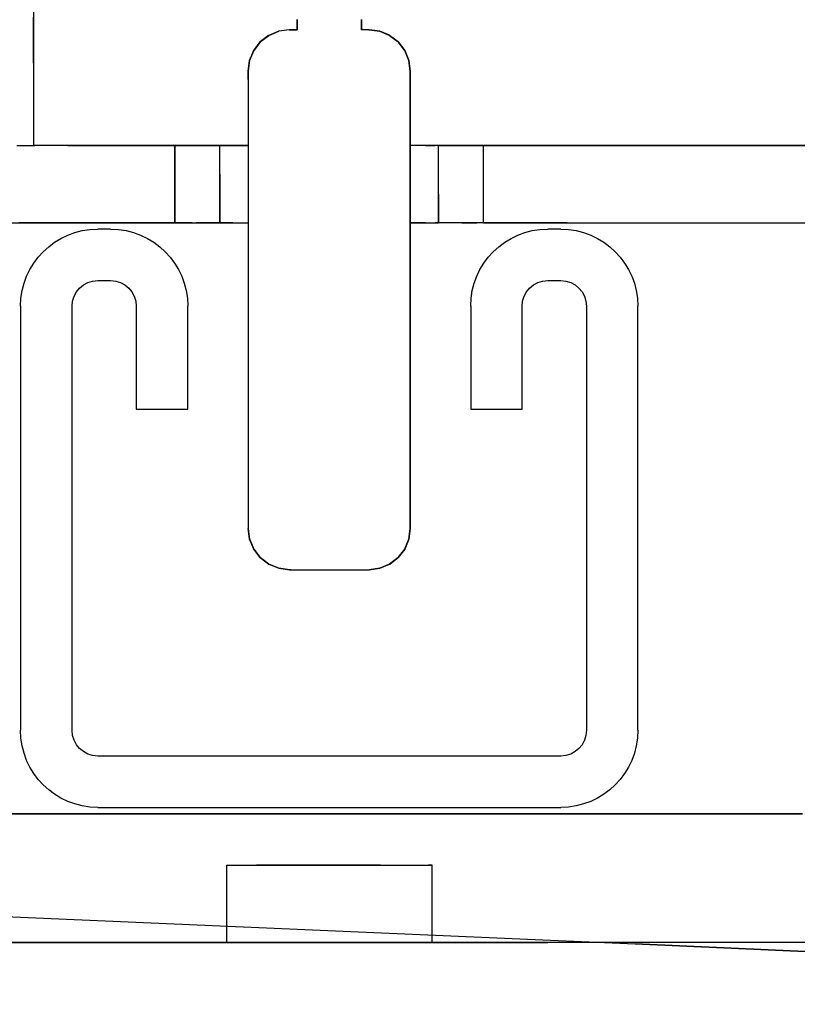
# Model space of a CAD drawing. Extents: x -805 to 3526, y -961 to 1039.
# Tile 336 of 473: x 1259.9025 to 1259.9327, y 36.5614 to 36.5997. Entities that reach past the tile are written whole.
import ezdxf
from ezdxf import colors
from ezdxf.entities.mleader import LeaderData, LeaderLine
from ezdxf.math import Vec2, Vec3

# ---------------------------------------------------------------- set-up
doc = ezdxf.new("R2010")
doc.units = 0
doc.linetypes.add('AUSGEZOGEN', pattern=[2, 1, 1])
doc.layers.get('0').update_dxf_attribs({"color": 251})
doc.layers.add('TTK-B-Bestand', color=252, linetype='Continuous', lineweight=35)
doc.layers.add('TTK-P-Treppe unten', color=12, linetype='Continuous', lineweight=25)
for name, color, linetype in [('TTK-P-Abbruch', 40, 'Continuous'), ('TTK-P-Aufzug', 251, 'Continuous'), ('TTK-P-Bahnsteig', 12, 'Continuous'), ('TTK-P-TEXT', 12, 'AUSGEZOGEN'), ('TTK-P-Verm', 251, 'Continuous')]:
    doc.layers.add(name, color=color, linetype=linetype)
doc.styles.add('AKG DIN 6776', font='AKG_DIN67.TTF')
doc.dimstyles.new('TTK', dxfattribs={"dimtxt": 2.5, "dimasz": 2.5, "dimexe": 3.5, "dimexo": 0.1, "dimgap": 1, "dimtad": 1, "dimzin": 0, "dimtxsty": 'AKG DIN 6776', "dimblk": 'OBLIQUE', "dimcen": -0.09, "dimdle": 3, "dimclrd": 256, "dimclre": 256, "dimclrt": 256, "dimadec": 3, "dimazin": 0, "dimtfac": 1, "dimtofl": 0, "dimtmove": 0, "dimatfit": 3, "dimldrblk": 'OBLIQUE', "dimfxl": 7, "dimfxlon": 1, "dimtolj": 1, "dimtzin": 0, "dimlwd": -1, "dimlwe": -1, "dimarcsym": 0})
doc.dimstyles.new('TTK$6', dxfattribs={"dimtxt": 2.5, "dimasz": 2.5, "dimexe": 3.5, "dimexo": 0.1, "dimgap": 1, "dimtad": 1, "dimzin": 0, "dimtxsty": 'AKG DIN 6776', "dimblk": 'OBLIQUE', "dimcen": -0.09, "dimdle": 3, "dimse1": 1, "dimse2": 1, "dimclrd": 256, "dimclre": 256, "dimclrt": 256, "dimadec": 3, "dimazin": 0, "dimtfac": 1, "dimtofl": 0, "dimtmove": 0, "dimatfit": 3, "dimldrblk": 'OBLIQUE', "dimfxl": 7, "dimfxlon": 1, "dimtolj": 1, "dimtzin": 0, "dimlwd": -1, "dimlwe": -1, "dimarcsym": 0})

# ---------------------------------------------------------------- blocks, each defined once
blk = doc.blocks.new('_None')
blk = doc.blocks.new('*D549')
at = {"layer": 'DEFPOINTS', "color": 0}
for p in [(1594.653013, 36.73973), (1594.306234, 36.575236), (8.223304, 0)]:
    blk.add_point(p, dxfattribs=at)
at = {"layer": 'TTK-B-Bestand', "insert": (1594.109263, 36.98348), "char_height": 0.25, "attachment_point": 5, "style": 'AKG DIN 6776'}
blk.add_mtext('\\A1;36,588', dxfattribs=at)
blk = doc.blocks.new('_OBLIQUE')
at = {"color": 0, "linetype": 'ByBlock'}
blk.add_line((-0.5, -0.5), (0.5, 0.5), dxfattribs=at)
blk = doc.blocks.new('*D548')
at = {"layer": 'DEFPOINTS', "color": 0}
for p in [(1585.536598, 36.770612), (1585.045877, 36.613991), (-0.868111, 0.030883)]:
    blk.add_point(p, dxfattribs=at)
at = {"layer": 'TTK-B-Bestand', "insert": (1585.017848, 37.014362), "char_height": 0.25, "attachment_point": 5, "style": 'AKG DIN 6776'}
blk.add_mtext('\\A1;36,621', dxfattribs=at)
blk = doc.blocks.new('*D645')
at = {"layer": 'DEFPOINTS', "color": 0}
for p in [(1259.798085, 39.345554), (1259.498085, 36.033104), (1259.798085, 36.033104)]:
    blk.add_point(p, dxfattribs=at)
at = {"layer": 'TTK-P-Verm'}
for p, q in [((1259.498085, 38.645554), (1259.498085, 39.695554)), ((1259.798085, 38.645554), (1259.798085, 39.695554)), ((1259.198085, 39.345554), (1260.098085, 39.345554))]:
    blk.add_line(p, q, dxfattribs=at)
at = {"layer": 'TTK-P-Verm', "xscale": 0.25, "yscale": 0.25, "zscale": 0.25, "rotation": 180}
blk.add_blockref('_OBLIQUE', (1259.498085, 39.345554), dxfattribs=at)
at = {"layer": 'TTK-P-Verm', "xscale": 0.25, "yscale": 0.25, "zscale": 0.25}
blk.add_blockref('_OBLIQUE', (1259.798085, 39.345554), dxfattribs=at)
at = {"layer": 'TTK-P-Verm', "insert": (1259.648085, 39.58688), "char_height": 0.25, "attachment_point": 5, "style": 'AKG DIN 6776', "bg_fill": 3, "box_fill_scale": 1.1, "bg_fill_color": 256, "bg_fill_true_color": 13158600, "bg_fill_transparency": 0}
blk.add_mtext('\\A1;30', dxfattribs=at)
blk = doc.blocks.new('*D644')
at = {"layer": 'DEFPOINTS', "color": 0}
for p in [(1262.498085, 39.345554), (1259.798085, 39.284277), (1262.498085, 35.726621)]:
    blk.add_point(p, dxfattribs=at)
at = {"layer": 'TTK-P-Treppe unten'}
for p, q in [((1259.798085, 39.294277), (1259.798085, 39.695554)), ((1262.498085, 38.645554), (1262.498085, 39.695554)), ((1259.498085, 39.345554), (1262.798085, 39.345554))]:
    blk.add_line(p, q, dxfattribs=at)
at = {"layer": 'TTK-P-Treppe unten', "xscale": 0.25, "yscale": 0.25, "zscale": 0.25, "rotation": 180}
blk.add_blockref('_OBLIQUE', (1259.798085, 39.345554), dxfattribs=at)
at = {"layer": 'TTK-P-Treppe unten', "xscale": 0.25, "yscale": 0.25, "zscale": 0.25}
blk.add_blockref('_OBLIQUE', (1262.498085, 39.345554), dxfattribs=at)
at = {"layer": 'TTK-P-Treppe unten', "insert": (1261.148085, 39.589434), "char_height": 0.25, "attachment_point": 5, "style": 'AKG DIN 6776', "bg_fill": 3, "box_fill_scale": 1.1, "bg_fill_color": 256, "bg_fill_true_color": 13158600, "bg_fill_transparency": 0}
blk.add_mtext('\\A1;2,70', dxfattribs=at)
blk = doc.blocks.new('*D536')
at = {"layer": 'DEFPOINTS', "color": 0}
for p in [(1593.426387, 36.652234), (1593.909511, 36.652234), (733.065924, 0.107127)]:
    blk.add_point(p, dxfattribs=at)
at = {"layer": 'TTK-P-TEXT', "insert": (1594.453782, 36.895984), "char_height": 0.25, "attachment_point": 5, "style": 'AKG DIN 6776'}
blk.add_mtext('\\A1;36,589', dxfattribs=at)
blk = doc.blocks.new('STS26_1000_2100 - STS26_1000_2100-V1-41')
for p, q in [((1189.623, 5210), (1189.623, 4960)), ((1176.873, 4964.9), (1176.873, 4964.5)), ((1176.873, 4964.9), (1176.873, 4964.507)), ((1176.873, 4964.5), (1176.873, 4964.9)), ((1179.373, 4964.9), (1179.373, 4964.893)), ((1179.373, 4964.9), (1179.373, 4964.5)), ((1179.373, 4964.5), (1179.373, 4964.9)), ((1179.373, 4964.893), (1179.373, 4964.5)), ((1189.623, 4963.206), (1189.623, 4965)), ((1176.159, 4964.445), (1176.573, 4964.5)), ((1176.573, 4964.5), (1176.159, 4964.445)), ((1176.166, 4964.446), (1176.573, 4964.5)), ((1176.573, 4964.5), (1176.873, 4964.5)), ((1176.573, 4964.5), (1176.873, 4964.5)), ((1176.578, 4964.5), (1176.573, 4964.5)), ((1176.578, 4964.5), (1176.873, 4964.5)), ((1176.873, 4964.507), (1176.873, 4964.5)), ((1179.673, 4964.5), (1179.373, 4964.5)), ((1179.378, 4964.5), (1179.373, 4964.5)), ((1179.673, 4964.5), (1179.373, 4964.5)), ((1179.378, 4964.5), (1179.673, 4964.5)), ((1179.673, 4964.5), (1180.087, 4964.445)), ((1179.673, 4964.5), (1179.68, 4964.499)), ((1179.673, 4964.5), (1180.087, 4964.445)), ((1179.68, 4964.499), (1180.087, 4964.445)), ((1175.773, 4964.286), (1175.441, 4964.031)), ((1175.441, 4964.031), (1175.773, 4964.286)), ((1175.441, 4964.031), (1175.773, 4964.286)), ((1175.441, 4964.031), (1175.773, 4964.286)), ((1175.441, 4964.031), (1175.773, 4964.286)), ((1175.773, 4964.286), (1175.441, 4964.031)), ((1175.447, 4964.036), (1175.773, 4964.286)), ((1175.773, 4964.286), (1176.159, 4964.445)), ((1176.159, 4964.445), (1175.773, 4964.286)), ((1175.78, 4964.289), (1175.773, 4964.286)), ((1175.78, 4964.289), (1176.159, 4964.445)), ((1176.166, 4964.446), (1176.159, 4964.445)), ((1180.087, 4964.445), (1180.473, 4964.286)), ((1180.473, 4964.286), (1180.087, 4964.445)), ((1180.094, 4964.443), (1180.087, 4964.445)), ((1180.094, 4964.443), (1180.473, 4964.286)), ((1180.804, 4964.031), (1180.473, 4964.286)), ((1180.804, 4964.031), (1180.473, 4964.286)), ((1180.473, 4964.286), (1180.804, 4964.031)), ((1180.473, 4964.286), (1180.804, 4964.031)), ((1180.473, 4964.286), (1180.804, 4964.031)), ((1180.804, 4964.031), (1180.473, 4964.286)), ((1180.479, 4964.281), (1180.473, 4964.286)), ((1180.479, 4964.281), (1180.804, 4964.031)), ((1175.187, 4963.7), (1175.441, 4964.031)), ((1175.187, 4963.7), (1175.441, 4964.031)), ((1175.187, 4963.7), (1175.441, 4964.031)), ((1175.187, 4963.7), (1175.441, 4964.031)), ((1175.187, 4963.7), (1175.441, 4964.031)), ((1175.441, 4964.031), (1175.187, 4963.7)), ((1175.192, 4963.706), (1175.441, 4964.031)), ((1175.447, 4964.036), (1175.441, 4964.031)), ((1181.058, 4963.7), (1180.804, 4964.031)), ((1181.058, 4963.7), (1180.804, 4964.031)), ((1180.804, 4964.031), (1181.058, 4963.7)), ((1180.804, 4964.031), (1181.058, 4963.7)), ((1180.804, 4964.031), (1181.058, 4963.7)), ((1181.058, 4963.7), (1180.804, 4964.031)), ((1180.809, 4964.025), (1180.804, 4964.031)), ((1180.809, 4964.025), (1181.058, 4963.7)), ((1175.187, 4963.7), (1175.027, 4963.314)), ((1175.027, 4963.314), (1175.187, 4963.7)), ((1175.027, 4963.314), (1175.187, 4963.7)), ((1175.027, 4963.314), (1175.187, 4963.7)), ((1175.027, 4963.314), (1175.187, 4963.7)), ((1175.187, 4963.7), (1175.027, 4963.314)), ((1175.03, 4963.321), (1175.187, 4963.7)), ((1175.192, 4963.706), (1175.187, 4963.7)), ((1181.218, 4963.314), (1181.058, 4963.7)), ((1181.218, 4963.314), (1181.058, 4963.7)), ((1181.058, 4963.7), (1181.218, 4963.314)), ((1181.058, 4963.7), (1181.218, 4963.314)), ((1181.058, 4963.7), (1181.218, 4963.314)), ((1181.218, 4963.314), (1181.058, 4963.7)), ((1181.061, 4963.693), (1181.058, 4963.7)), ((1181.061, 4963.693), (1181.218, 4963.314)), ((1174.973, 4962.9), (1175.027, 4963.314)), ((1174.973, 4962.9), (1175.027, 4963.314)), ((1174.973, 4962.9), (1175.027, 4963.314)), ((1175.027, 4963.314), (1174.973, 4962.9)), ((1174.973, 4962.9), (1175.027, 4963.314)), ((1174.973, 4962.9), (1175.027, 4963.314)), ((1174.974, 4962.908), (1175.027, 4963.314)), ((1175.03, 4963.321), (1175.027, 4963.314)), ((1181.273, 4962.9), (1181.218, 4963.314)), ((1181.273, 4962.9), (1181.218, 4963.314)), ((1181.273, 4962.9), (1181.218, 4963.314)), ((1181.218, 4963.314), (1181.273, 4962.9)), ((1181.273, 4962.9), (1181.218, 4963.314)), ((1181.273, 4962.9), (1181.218, 4963.314)), ((1181.219, 4963.307), (1181.218, 4963.314)), ((1181.219, 4963.307), (1181.273, 4962.9)), ((1189.623, 4963.206), (1189.623, 4960)), ((1174.973, 4962.9), (1174.974, 4962.908)), ((1174.973, 4962.9), (1174.973, 4945.1)), ((1174.973, 4945.1), (1174.973, 4962.9)), ((1174.973, 4945.427), (1174.973, 4962.9)), ((1181.273, 4962.9), (1181.273, 4945.1)), ((1181.273, 4962.9), (1181.273, 4945.1)), ((1181.273, 4962.573), (1181.273, 4962.9)), ((1181.273, 4962.573), (1181.273, 4945.1)), ((1173.873, 4960), (1157.223, 4960)), ((1157.223, 4960), (1173.873, 4960)), ((1157.223, 4960), (1166.325, 4960)), ((1166.325, 4960), (1172.424, 4960)), ((1172.123, 4957), (1172.123, 4960)), ((1172.123, 4957), (1172.123, 4960)), ((1172.424, 4960), (1172.944, 4960)), ((1172.944, 4960), (1173.308, 4960)), ((1173.308, 4960), (1173.873, 4960)), ((1173.873, 4960), (1174, 4960)), ((1173.873, 4958.115), (1173.873, 4960)), ((1173.873, 4960), (1174, 4960)), ((1173.873, 4957), (1173.873, 4960)), ((1174.374, 4960), (1174, 4960)), ((1174, 4960), (1174.374, 4960)), ((1174.374, 4960), (1174.973, 4960)), ((1174.374, 4960), (1174.973, 4960)), ((1181.273, 4960), (1181.871, 4960)), ((1181.871, 4960), (1181.273, 4960)), ((1181.871, 4960), (1182.245, 4960)), ((1182.245, 4960), (1181.871, 4960)), ((1182.245, 4960), (1182.373, 4960)), ((1182.373, 4960), (1182.245, 4960)), ((1182.373, 4958.885), (1182.373, 4960)), ((1188.023, 4960), (1182.373, 4960)), ((1182.373, 4960), (1188.023, 4960)), ((1182.937, 4960), (1182.373, 4960)), ((1182.373, 4957), (1182.373, 4960)), ((1183.301, 4960), (1182.937, 4960)), ((1185.855, 4960), (1183.301, 4960)), ((1184.123, 4960), (1184.123, 4957)), ((1184.123, 4957), (1184.123, 4960)), ((1188.023, 4960), (1185.855, 4960)), ((1188.023, 4960), (1188.437, 4960)), ((1188.023, 4960), (1188.437, 4960)), ((1188.286, 4960), (1188.023, 4960)), ((1188.286, 4960), (1188.437, 4960)), ((1188.437, 4960), (1188.823, 4960)), ((1188.437, 4960), (1188.823, 4960)), ((1188.437, 4960), (1189.194, 4960)), ((1188.823, 4960), (1189.154, 4960)), ((1188.823, 4960), (1189.154, 4960)), ((1189.154, 4960), (1189.408, 4960)), ((1189.154, 4960), (1189.408, 4960)), ((1189.194, 4960), (1189.623, 4960)), ((1189.408, 4960), (1189.568, 4960)), ((1189.408, 4960), (1189.568, 4960)), ((1189.623, 4960), (1189.568, 4960)), ((1189.861, 4960), (1189.568, 4960)), ((1189.861, 4960), (1189.568, 4960)), ((1189.623, 4960), (1189.568, 4960)), ((1190.274, 4960), (1189.861, 4960)), ((1190.274, 4960), (1189.861, 4960)), ((1182.373, 4958.885), (1182.373, 4957)), ((1173.873, 4958.115), (1173.873, 4957)), ((1172.123, 4957), (1157.223, 4957)), ((1168.225, 4957), (1157.223, 4957)), ((1172.123, 4957), (1157.223, 4957)), ((1168.865, 4957), (1168.225, 4957)), ((1168.865, 4957), (1172.787, 4957)), ((1172.123, 4957), (1172.382, 4957)), ((1172.123, 4957), (1172.382, 4957)), ((1172.971, 4957), (1172.382, 4957)), ((1172.971, 4957), (1172.382, 4957)), ((1172.787, 4957), (1172.944, 4957)), ((1172.944, 4957), (1173.308, 4957)), ((1172.971, 4957), (1173.873, 4957)), ((1172.971, 4957), (1173.873, 4957)), ((1173.308, 4957), (1173.873, 4957)), ((1173.873, 4957), (1174, 4957)), ((1174, 4957), (1173.873, 4957)), ((1174.374, 4957), (1174, 4957)), ((1174.374, 4957), (1174, 4957)), ((1174.973, 4957), (1174.374, 4957)), ((1174.374, 4957), (1174.973, 4957)), ((1181.871, 4957), (1181.273, 4957)), ((1181.871, 4957), (1181.273, 4957)), ((1181.871, 4957), (1182.245, 4957)), ((1182.245, 4957), (1181.871, 4957)), ((1182.245, 4957), (1182.373, 4957)), ((1182.373, 4957), (1182.245, 4957)), ((1182.373, 4957), (1183.275, 4957)), ((1182.373, 4957), (1182.937, 4957)), ((1183.275, 4957), (1182.373, 4957)), ((1182.937, 4957), (1183.301, 4957)), ((1183.863, 4957), (1183.275, 4957)), ((1183.863, 4957), (1183.275, 4957)), ((1183.458, 4957), (1183.301, 4957)), ((1183.458, 4957), (1190.192, 4957)), ((1183.863, 4957), (1184.123, 4957)), ((1184.123, 4957), (1183.863, 4957)), ((1194.674, 4957), (1184.123, 4957)), ((1194.674, 4957), (1184.123, 4957)), ((1169.123, 4956.75), (1169.623, 4956.75)), ((1186.623, 4956.75), (1187.123, 4956.75)), ((1169.623, 4954.75), (1169.123, 4954.75)), ((1187.123, 4954.75), (1186.623, 4954.75)), ((1166.123, 4937.25), (1166.123, 4953.75)), ((1168.123, 4953.75), (1168.123, 4937.25)), ((1170.623, 4949.75), (1170.623, 4953.75)), ((1172.623, 4953.75), (1172.623, 4949.75)), ((1183.623, 4949.75), (1183.623, 4953.75)), ((1185.623, 4953.75), (1185.623, 4949.75)), ((1188.123, 4937.25), (1188.123, 4953.75)), ((1190.123, 4953.75), (1190.123, 4937.25)), ((1172.623, 4949.75), (1170.623, 4949.75)), ((1185.623, 4949.75), (1183.623, 4949.75)), ((1174.973, 4945.427), (1174.973, 4945.1)), ((1175.027, 4944.686), (1174.973, 4945.1)), ((1175.027, 4944.686), (1174.973, 4945.1)), ((1174.973, 4945.1), (1175.027, 4944.686)), ((1174.973, 4945.1), (1175.027, 4944.686)), ((1174.973, 4945.1), (1175.027, 4944.686)), ((1174.973, 4945.1), (1175.027, 4944.686)), ((1175.027, 4944.686), (1174.973, 4945.1)), ((1174.973, 4945.1), (1175.027, 4944.686)), ((1175.027, 4944.686), (1174.973, 4945.1)), ((1174.973, 4945.1), (1175.027, 4944.686)), ((1175.027, 4944.686), (1174.973, 4945.1)), ((1174.973, 4945.1), (1175.027, 4944.686)), ((1174.973, 4945.1), (1175.027, 4944.686)), ((1174.973, 4945.1), (1175.027, 4944.686)), ((1175.026, 4944.693), (1174.973, 4945.1)), ((1181.218, 4944.686), (1181.273, 4945.1)), ((1181.218, 4944.686), (1181.273, 4945.1)), ((1181.273, 4945.1), (1181.218, 4944.686)), ((1181.273, 4945.1), (1181.218, 4944.686)), ((1181.273, 4945.1), (1181.218, 4944.686)), ((1181.273, 4945.1), (1181.218, 4944.686)), ((1181.218, 4944.686), (1181.273, 4945.1)), ((1181.273, 4945.1), (1181.218, 4944.686)), ((1181.218, 4944.686), (1181.273, 4945.1)), ((1181.273, 4945.1), (1181.218, 4944.686)), ((1181.218, 4944.686), (1181.273, 4945.1)), ((1181.273, 4945.1), (1181.218, 4944.686)), ((1181.273, 4945.1), (1181.218, 4944.686)), ((1181.273, 4945.1), (1181.218, 4944.686)), ((1181.272, 4945.092), (1181.218, 4944.686)), ((1181.273, 4945.1), (1181.272, 4945.092)), ((1175.026, 4944.693), (1175.027, 4944.686)), ((1175.027, 4944.686), (1175.187, 4944.3)), ((1175.027, 4944.686), (1175.187, 4944.3)), ((1175.187, 4944.3), (1175.027, 4944.686)), ((1175.187, 4944.3), (1175.027, 4944.686)), ((1175.027, 4944.686), (1175.187, 4944.3)), ((1175.027, 4944.686), (1175.187, 4944.3)), ((1175.187, 4944.3), (1175.027, 4944.686)), ((1175.187, 4944.3), (1175.027, 4944.686)), ((1175.027, 4944.686), (1175.187, 4944.3)), ((1175.027, 4944.686), (1175.187, 4944.3)), ((1175.027, 4944.686), (1175.187, 4944.3)), ((1175.187, 4944.3), (1175.027, 4944.686)), ((1175.187, 4944.3), (1175.027, 4944.686)), ((1175.027, 4944.686), (1175.187, 4944.3)), ((1175.184, 4944.307), (1175.027, 4944.686)), ((1181.218, 4944.686), (1181.058, 4944.3)), ((1181.218, 4944.686), (1181.058, 4944.3)), ((1181.218, 4944.686), (1181.058, 4944.3)), ((1181.218, 4944.686), (1181.058, 4944.3)), ((1181.218, 4944.686), (1181.058, 4944.3)), ((1181.218, 4944.686), (1181.058, 4944.3)), ((1181.218, 4944.686), (1181.058, 4944.3)), ((1181.058, 4944.3), (1181.218, 4944.686)), ((1181.218, 4944.686), (1181.058, 4944.3)), ((1181.058, 4944.3), (1181.218, 4944.686)), ((1181.218, 4944.686), (1181.058, 4944.3)), ((1181.218, 4944.686), (1181.058, 4944.3)), ((1181.218, 4944.686), (1181.058, 4944.3)), ((1181.058, 4944.3), (1181.218, 4944.686)), ((1181.215, 4944.679), (1181.058, 4944.3)), ((1181.215, 4944.679), (1181.218, 4944.686)), ((1175.184, 4944.307), (1175.187, 4944.3)), ((1175.187, 4944.3), (1175.441, 4943.969)), ((1175.187, 4944.3), (1175.441, 4943.969)), ((1175.441, 4943.969), (1175.187, 4944.3)), ((1175.441, 4943.969), (1175.187, 4944.3)), ((1175.187, 4944.3), (1175.441, 4943.969)), ((1175.187, 4944.3), (1175.441, 4943.969)), ((1175.441, 4943.969), (1175.187, 4944.3)), ((1175.441, 4943.969), (1175.187, 4944.3)), ((1175.187, 4944.3), (1175.441, 4943.969)), ((1175.187, 4944.3), (1175.441, 4943.969)), ((1175.187, 4944.3), (1175.441, 4943.969)), ((1175.441, 4943.969), (1175.187, 4944.3)), ((1175.441, 4943.969), (1175.187, 4944.3)), ((1175.187, 4944.3), (1175.441, 4943.969)), ((1175.437, 4943.975), (1175.187, 4944.3)), ((1181.058, 4944.3), (1180.804, 4943.969)), ((1181.058, 4944.3), (1180.804, 4943.969)), ((1181.058, 4944.3), (1180.804, 4943.969)), ((1181.058, 4944.3), (1180.804, 4943.969)), ((1181.058, 4944.3), (1180.804, 4943.969)), ((1181.058, 4944.3), (1180.804, 4943.969)), ((1181.058, 4944.3), (1180.804, 4943.969)), ((1180.804, 4943.969), (1181.058, 4944.3)), ((1181.058, 4944.3), (1180.804, 4943.969)), ((1180.804, 4943.969), (1181.058, 4944.3)), ((1181.058, 4944.3), (1180.804, 4943.969)), ((1181.058, 4944.3), (1180.804, 4943.969)), ((1181.058, 4944.3), (1180.804, 4943.969)), ((1180.804, 4943.969), (1181.058, 4944.3)), ((1181.054, 4944.294), (1180.804, 4943.969)), ((1181.054, 4944.294), (1181.058, 4944.3)), ((1175.437, 4943.975), (1175.441, 4943.969)), ((1175.441, 4943.969), (1175.773, 4943.714)), ((1175.441, 4943.969), (1175.773, 4943.714)), ((1175.773, 4943.714), (1175.441, 4943.969)), ((1175.773, 4943.714), (1175.441, 4943.969)), ((1175.441, 4943.969), (1175.773, 4943.714)), ((1175.441, 4943.969), (1175.773, 4943.714)), ((1175.773, 4943.714), (1175.441, 4943.969)), ((1175.773, 4943.714), (1175.441, 4943.969)), ((1175.441, 4943.969), (1175.773, 4943.714)), ((1175.441, 4943.969), (1175.773, 4943.714)), ((1175.441, 4943.969), (1175.773, 4943.714)), ((1175.773, 4943.714), (1175.441, 4943.969)), ((1175.773, 4943.714), (1175.441, 4943.969)), ((1175.441, 4943.969), (1175.773, 4943.714)), ((1175.767, 4943.719), (1175.441, 4943.969)), ((1180.804, 4943.969), (1180.473, 4943.714)), ((1180.804, 4943.969), (1180.473, 4943.714)), ((1180.804, 4943.969), (1180.473, 4943.714)), ((1180.804, 4943.969), (1180.473, 4943.714)), ((1180.804, 4943.969), (1180.473, 4943.714)), ((1180.804, 4943.969), (1180.473, 4943.714)), ((1180.804, 4943.969), (1180.473, 4943.714)), ((1180.473, 4943.714), (1180.804, 4943.969)), ((1180.804, 4943.969), (1180.473, 4943.714)), ((1180.473, 4943.714), (1180.804, 4943.969)), ((1180.804, 4943.969), (1180.473, 4943.714)), ((1180.473, 4943.714), (1180.804, 4943.969)), ((1180.804, 4943.969), (1180.473, 4943.714)), ((1180.804, 4943.969), (1180.473, 4943.714)), ((1180.798, 4943.964), (1180.473, 4943.714)), ((1180.798, 4943.964), (1180.804, 4943.969)), ((1175.767, 4943.719), (1175.773, 4943.714)), ((1175.773, 4943.714), (1176.159, 4943.555)), ((1175.773, 4943.714), (1176.159, 4943.555)), ((1176.151, 4943.557), (1175.773, 4943.714)), ((1176.151, 4943.557), (1176.159, 4943.555)), ((1176.159, 4943.555), (1176.573, 4943.5)), ((1176.573, 4943.5), (1176.159, 4943.555)), ((1176.565, 4943.501), (1176.159, 4943.555)), ((1176.573, 4943.5), (1176.565, 4943.501)), ((1179.673, 4943.5), (1176.573, 4943.5)), ((1179.673, 4943.5), (1176.573, 4943.5)), ((1179.616, 4943.5), (1176.573, 4943.5)), ((1179.616, 4943.5), (1179.673, 4943.5)), ((1180.087, 4943.555), (1179.673, 4943.5)), ((1179.673, 4943.5), (1180.087, 4943.555)), ((1180.079, 4943.554), (1179.673, 4943.5)), ((1180.079, 4943.554), (1180.087, 4943.555)), ((1180.473, 4943.714), (1180.087, 4943.555)), ((1180.087, 4943.555), (1180.473, 4943.714)), ((1180.466, 4943.711), (1180.087, 4943.555)), ((1180.466, 4943.711), (1180.473, 4943.714)), ((1169.123, 4936.25), (1187.123, 4936.25)), ((1187.123, 4934.25), (1169.123, 4934.25)), ((1159.723, 4934), (1196.123, 4934)), ((1159.723, 4934), (1186.155, 4934)), ((1196.123, 4934), (1159.723, 4934)), ((1186.155, 4934), (1195.985, 4934)), ((1174.123, 4932), (1174.259, 4932)), ((1174.259, 4932), (1174.123, 4932)), ((1174.123, 4929), (1174.123, 4932)), ((1174.659, 4932), (1174.259, 4932)), ((1174.659, 4932), (1174.259, 4932)), ((1175.294, 4932), (1174.659, 4932)), ((1175.294, 4932), (1174.659, 4932)), ((1176.123, 4932), (1175.294, 4932)), ((1176.123, 4932), (1175.294, 4932)), ((1176.123, 4932), (1177.087, 4932)), ((1177.087, 4932), (1176.123, 4932)), ((1177.087, 4932), (1178.123, 4932)), ((1178.123, 4932), (1177.087, 4932)), ((1178.123, 4932), (1179.158, 4932)), ((1179.158, 4932), (1178.123, 4932)), ((1179.158, 4932), (1180.123, 4932)), ((1180.123, 4932), (1179.158, 4932)), ((1180.123, 4932), (1180.951, 4932)), ((1180.951, 4932), (1180.123, 4932)), ((1181.587, 4932), (1180.951, 4932)), ((1181.587, 4932), (1180.951, 4932)), ((1181.986, 4932), (1181.587, 4932)), ((1181.986, 4932), (1181.587, 4932)), ((1182.123, 4932), (1181.986, 4932)), ((1182.123, 4932), (1181.986, 4932)), ((1182.123, 4932), (1182.123, 4929)), ((1159.223, 4929), (1169.623, 4929)), ((1159.223, 4929), (1166.45, 4929)), ((1159.223, 4929), (1256.623, 4929)), ((1160.123, 4929), (1256.623, 4929)), ((1197.623, 4929), (1169.623, 4929)), ((1197.623, 4929), (1169.623, 4929)), ((1193.814, 4929), (1172.21, 4929))]:
    blk.add_line(p, q)
for centre, radius, start, end in [((1169.123, 4953.75), 3, 90, 180), ((1169.623, 4953.75), 3, 0, 90), ((1186.623, 4953.75), 3, 90, 180), ((1187.123, 4953.75), 3, 0, 90), ((1169.123, 4953.75), 1, 90, 180), ((1169.623, 4953.75), 1, 0, 90), ((1186.623, 4953.75), 1, 90, 180), ((1187.123, 4953.75), 1, 0, 90), ((1169.123, 4937.25), 3, 180, 270), ((1169.123, 4937.25), 1, 180, 270), ((1187.123, 4937.25), 1, 270, 0), ((1187.123, 4937.25), 3, 270, 0)]:
    blk.add_arc(centre, radius, start, end)

msp = doc.modelspace()

# ---------------------------------------------------------------- linework, layer by layer
at = {"layer": 'TTK-P-Abbruch', "color": 251}
for p, q in [((1259.836263, 36.567713), (1259.926414, 36.563766)), ((1260.146514, 36.553939), (1259.926414, 36.563766)), ((1259.926414, 36.563766), (1260.146513, 36.553939))]:
    msp.add_line(p, q, dxfattribs=at)

# ---------------------------------------------------------------- block references
at = {"layer": 'TTK-P-Aufzug', "color": 251, "xscale": -0.001, "yscale": 0.001, "zscale": 0.001}
msp.add_blockref('STS26_1000_2100 - STS26_1000_2100-V1-41', (1261.092639, 31.634829), dxfattribs=at)

# ---------------------------------------------------------------- dimensions: what is measured, and where the dimension line sits
at = {"layer": 'TTK-B-Bestand', "color": 251}
for feature_location, offset, origin, text, picture, middle in [((1585.045877, 36.613991), (0.44608, 0.157557), (-0.868111, 0.030883), '36,621', '*D548', (1585.017848, 37.014362)), ((1594.306234, 36.575236), (0.294656, 0.165578), (8.223304, 0), '36,588', '*D549', (1594.109263, 36.98348))]:
    dim = msp.add_ordinate_dim(feature_location=feature_location, offset=offset, dtype=0, origin=origin, text=text, dimstyle='TTK$6', override={"dimscale": 0, "dimdec": 3, "dimtmove": 1, "dimfxlon": 0}, dxfattribs=at)
    dim.commit()
    dim.dimension.update_dxf_attribs({"geometry": picture, "text_midpoint": middle})

# ---------------------------------------------------------------- leaders
at = {"layer": 'TTK-P-TEXT', "color": 251}
ml = msp.add_multileader_mtext('Standard', dxfattribs=at)
ml.set_content('\\A1;Bodenaustausch\\PFSS-Material nach ZTV SoB-StB20\\Pder Körnung 0/32 bis 0/45', color=256, style='AKG DIN 6776')
ml.set_leader_properties(color=162)
ml.set_arrow_properties(name='NONE')
ml.build(insert=Vec2(0, 0))
ml.multileader.update_dxf_attribs({"dogleg_length": 3, "arrow_head_size": 0.3, "scale": 0.1})
ctx = ml.context
ctx.base_point, ctx.scale, ctx.char_height, ctx.arrow_head_size, ctx.landing_gap_size, ctx.plane_origin = Vec3(1257.310952, 38.946486), 0.1, 0.25, 0.3, 0.1, Vec3(1256.016598, 38.385463)
notes = []
notes.append((ctx, [(0, (1, 1, 0), (1257.010952, 38.982115), (1, 0), 0.3, [(0, [(1256.016598, 38.385463)], 0, [])])]))
ctx.mtext.insert, ctx.mtext.flow_direction = Vec3(1257.410952, 39.107115), 5
for ctx, leaders in notes:
    for number, flags, end, landing, length, lines in leaders:
        leader = LeaderData()
        leader.index, (leader.has_last_leader_line, leader.has_dogleg_vector, leader.attachment_direction) = number, flags
        leader.last_leader_point, leader.dogleg_vector, leader.dogleg_length = Vec3(end), Vec3(landing), length
        for number, points, colour, breaks in lines:
            line = LeaderLine()
            line.index, line.vertices, line.color, line.breaks = number, Vec3.list(points), colors.encode_raw_color(colour), breaks
            leader.lines.append(line)
        ctx.leaders.append(leader)

# ---------------------------------------------------------------- next in the draw order: dimensions: what is measured, and where the dimension line sits
at = {"layer": 'TTK-P-Verm', "color": 251}
dim = msp.add_linear_dim(base=(1259.798085, 39.345554), p1=(1259.498085, 36.033104), p2=(1259.798085, 36.033104), dimstyle='TTK', override={"dimscale": 0, "dimdec": 0, "dimlfac": 100, "dimtmove": 2, "dimtfill": 1}, dxfattribs=at)
dim.commit()
dim.dimension.update_dxf_attribs({"geometry": '*D645', "text_midpoint": (1259.648085, 39.58688), "dimtype": 160})

# ---------------------------------------------------------------- next in the draw order: dimensions: what is measured, and where the dimension line sits
at = {"layer": 'TTK-P-Treppe unten', "color": 251}
dim = msp.add_linear_dim(base=(1262.498085, 39.345554), p1=(1259.798085, 39.284277), p2=(1262.498085, 35.726621), dimstyle='TTK', override={"dimscale": 0, "dimtmove": 0, "dimtfill": 1}, dxfattribs=at)
dim.commit()
dim.dimension.update_dxf_attribs({"geometry": '*D644', "text_midpoint": (1261.148085, 39.345554), "dimtype": 160})

# ---------------------------------------------------------------- next in the draw order: linework, layer by layer
at = {"layer": 'TTK-P-Bahnsteig', "color": 251}
msp.add_circle((473.785115, 39.132246), 1000, dxfattribs=at)

# ---------------------------------------------------------------- next in the draw order: dimensions: what is measured, and where the dimension line sits
at = {"layer": 'TTK-P-TEXT', "color": 251}
dim = msp.add_ordinate_dim(feature_location=(1593.426387, 36.652234), offset=(0.483124, 0), dtype=0, origin=(733.065924, 0.107127), text='36,589', dimstyle='TTK$6', override={"dimscale": 0, "dimfxlon": 0}, dxfattribs=at)
dim.commit()
dim.dimension.update_dxf_attribs({"geometry": '*D536', "text_midpoint": (1594.453782, 36.895984)})

doc.saveas('drawing.dxf')
